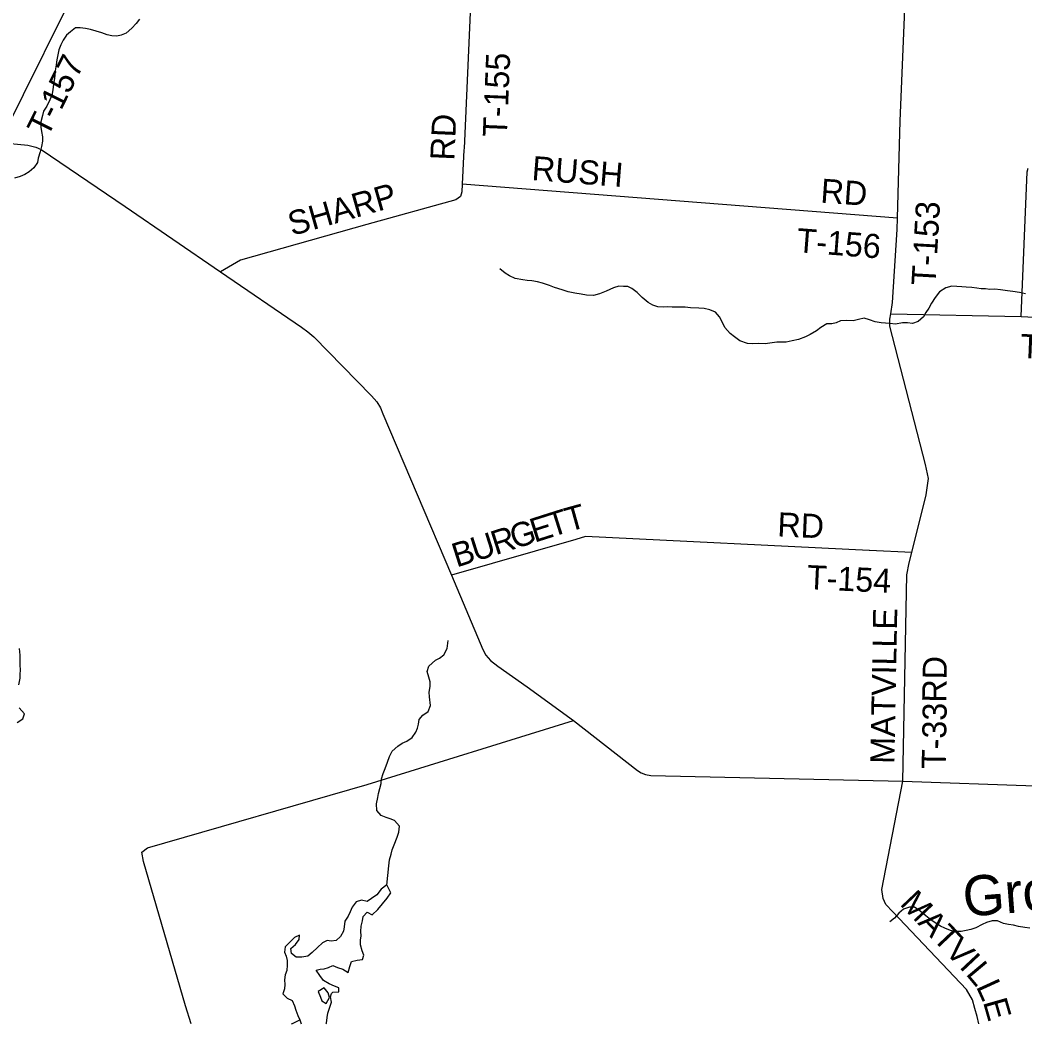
# Model space of a CAD drawing. Extents: x 114843 to 284848, y 317643 to 566895.
# Drawn here: x 166732 to 179255, y 317643 to 330149 of the extents above; entities that cross this region are included whole.
import ezdxf

# ---------------------------------------------------------------- set-up
doc = ezdxf.new("R2010")
doc.units = 0
for name, color, linetype in [('GM_X_County_Road', 7, 'Continuous'), ('GM_X_County_Road_Text', 7, 'Continuous'), ('GM_X_Major_River', 7, 'Continuous'), ('GM_X_Minor_Lake', 7, 'Continuous'), ('GM_X_Minor_River', 7, 'Continuous'), ('GM_X_Minor_River_Text', 7, 'Continuous'), ('GM_X_State_Route', 7, 'Continuous'), ('GM_X_Township_Road', 7, 'Continuous'), ('GM_X_Township_Road_Text', 7, 'Continuous')]:
    doc.layers.add(name, color=color, linetype=linetype)

msp = doc.modelspace()

# ---------------------------------------------------------------- linework, layer by layer
at = {"layer": 'GM_X_County_Road'}
msp.add_lwpolyline([(178683, 317643), (178662, 317734), (178631, 317837), (178601, 317945), (178528, 318073), (177609, 319040), (177524, 319129), (177490, 319207), (177473, 319317), (177732, 320667)], dxfattribs=at)
at = {"layer": 'GM_X_Major_River'}
for points in [[(166718, 321867), (166735, 321949), (166735, 321999), (166737, 322049), (166735, 322117), (166735, 322175), (166733, 322239), (166726, 322319)], [(166695, 321400), (166765, 321444), (166787, 321508), (166722, 321582)]]:
    msp.add_lwpolyline(points, dxfattribs=at)
at = {"layer": 'GM_X_Minor_Lake'}
for points in [[(171302, 319375), (171234, 319324), (171180, 319253), (171114, 319204), (171059, 319167)], [(171306, 319210), (171353, 319278), (171302, 319375)], [(171059, 319167), (170988, 319184), (170922, 319166), (170870, 319098), (170844, 319039), (170820, 318987), (170778, 318923), (170772, 318851), (170764, 318799), (170725, 318733), (170671, 318681), (170609, 318674), (170559, 318684), (170503, 318654), (170439, 318596), (170373, 318534), (170317, 318489), (170245, 318473), (170175, 318473), (170115, 318521), (170106, 318583), (170166, 318633), (170212, 318695), (170214, 318748), (170154, 318719), (170094, 318661), (170034, 318605), (170029, 318539), (170047, 318487), (170061, 318433), (170059, 318377), (170055, 318309), (170035, 318255), (170028, 318194), (170032, 318136), (170028, 318082), (170006, 318020), (170060, 317964), (170122, 317936), (170153, 317870), (170167, 317816), (170193, 317750), (170217, 317696), (170236, 317643)], [(171058, 319036), (171120, 319003), (171189, 319070), (171306, 319210)], [(170544, 317643), (170550, 317653), (170559, 317723), (170569, 317777), (170587, 317841), (170613, 317916), (170601, 317980), (170612, 318022), (170631, 318038), (170703, 318044), (170704, 318094), (170652, 318112), (170584, 318142), (170514, 318186), (170466, 318248), (170424, 318312), (170474, 318324), (170524, 318330), (170578, 318348), (170628, 318370), (170688, 318346), (170756, 318326), (170820, 318282), (170840, 318357), (170864, 318419), (170932, 318437), (171000, 318445), (171016, 318499), (170997, 318555), (170975, 318627), (170975, 318685), (170983, 318741), (170981, 318795), (170985, 318862), (170998, 318928), (171006, 318980), (171058, 319036)], [(170475, 317976), (170493, 317929), (170549, 317899), (170587, 317974), (170573, 318032), (170522, 318094), (170446, 318047)], [(170446, 318047), (170475, 317976)]]:
    msp.add_lwpolyline(points, dxfattribs=at)
at = {"layer": 'GM_X_Minor_River'}
for points in [[(168219, 330163), (168181, 330109), (168126, 330047), (168056, 329987), (167990, 329963), (167938, 329950), (167874, 329954), (167817, 329966), (167749, 329992), (167609, 330032), (167547, 330046), (167479, 330053), (167423, 330051), (167361, 330005), (167311, 329963), (167271, 329899), (167241, 329841), (167217, 329778), (167202, 329718), (167190, 329656), (167180, 329594), (167170, 329516), (167160, 329422), (167147, 329352), (167139, 329281), (167127, 329211), (167105, 329155), (167065, 329079), (167023, 329013), (167013, 328959), (166990, 328882), (166992, 328816), (166998, 328762), (167010, 328694), (167012, 328642), (166999, 328574), (166983, 328510), (166959, 328428), (166949, 328376), (166903, 328309), (166845, 328257), (166793, 328227), (166733, 328201), (166663, 328181)], [(175859, 326117), (175799, 326120), (175702, 326153), (175637, 326204), (175581, 326245), (175516, 326318), (175485, 326382), (175451, 326453), (175399, 326509), (175330, 326538), (175260, 326557), (175192, 326561), (175088, 326566), (175022, 326573), (174938, 326573), (174858, 326574), (174800, 326575), (174748, 326572), (174680, 326577), (174617, 326598), (174561, 326631), (174484, 326694), (174421, 326755), (174356, 326804), (174306, 326829), (174254, 326830), (174194, 326833), (174126, 326814), (174037, 326771), (173955, 326739), (173880, 326720), (173792, 326722), (173726, 326733), (173645, 326748), (173565, 326765), (173487, 326789), (173394, 326818), (173330, 326841), (173242, 326870), (173179, 326889), (173109, 326899), (173051, 326904), (172997, 326912), (172901, 326928), (172832, 326963), (172778, 326996), (172713, 327049)], [(179261, 326738), (179189, 326755), (179103, 326766), (179038, 326777), (178952, 326789), (178880, 326796), (178820, 326795), (178766, 326800), (178712, 326803), (178658, 326808), (178594, 326817), (178524, 326822), (178470, 326825), (178406, 326832), (178344, 326835), (178268, 326812), (178193, 326762), (178138, 326693), (178093, 326622), (178056, 326562), (178019, 326507), (177990, 326454), (177927, 326393), (177854, 326370), (177794, 326377), (177728, 326377), (177644, 326362), (177572, 326369), (177466, 326377), (177390, 326390), (177319, 326417), (177253, 326434), (177181, 326418), (177117, 326403), (177035, 326408), (176956, 326401), (176904, 326378), (176848, 326365), (176788, 326364), (176713, 326318), (176658, 326279), (176578, 326232), (176521, 326205), (176434, 326171), (176356, 326152), (176278, 326136), (176162, 326135), (176106, 326128), (176019, 326114), (175929, 326119), (175859, 326117)], [(171304, 319371), (171328, 319614), (171338, 319687), (171355, 319759), (171370, 319811), (171393, 319876), (171432, 319969), (171453, 320033), (171459, 320108), (171398, 320179), (171344, 320198), (171294, 320215), (171231, 320240), (171180, 320303), (171173, 320384), (171190, 320464), (171199, 320514), (171214, 320575), (171231, 320639), (171236, 320695), (171259, 320762), (171284, 320827), (171312, 320903), (171337, 320976), (171368, 321043), (171441, 321104), (171494, 321141), (171554, 321164), (171619, 321211), (171666, 321276), (171687, 321327), (171697, 321377), (171706, 321437), (171751, 321488), (171820, 321535), (171847, 321610), (171835, 321718), (171832, 321778), (171843, 321847), (171842, 321905), (171827, 321965), (171804, 322034), (171827, 322099), (171909, 322173), (171961, 322198), (172014, 322243), (172055, 322319), (172069, 322420)], [(179317, 318838), (179253, 318843), (179176, 318858), (179114, 318873), (179052, 318880), (178988, 318895), (178913, 318926), (178847, 318926), (178778, 318907), (178722, 318880), (178645, 318841), (178583, 318820), (178525, 318809), (178462, 318794), (178384, 318794), (178328, 318809), (178259, 318834), (178205, 318862), (178150, 318895), (178083, 318940), (178021, 318991), (177948, 319048), (177881, 319097), (177817, 319098), (177743, 319072), (177686, 319025), (177629, 318962), (177574, 318917)], [(170113, 317643), (170127, 317648), (170217, 317696)]]:
    msp.add_lwpolyline(points, dxfattribs=at)
at = {"layer": 'GM_X_State_Route'}
for points in [[(162442, 329040), (162588, 328991), (162717, 328967), (162870, 328955), (163068, 328939), (163254, 328922), (163432, 328905), (163588, 328892), (166485, 328625), (166827, 328590), (166928, 328568), (166997, 328539), (168042, 327828), (169230, 327013)], [(169230, 327013), (170240, 326324), (170320, 326265), (170395, 326204), (171112, 325469), (171179, 325392), (171223, 325317), (171255, 325243)], [(171255, 325243), (172108, 323234), (172499, 322309), (172537, 322236), (172596, 322172), (172685, 322099), (173053, 321844), (173629, 321425), (174426, 320802), (174474, 320772), (174528, 320749), (174593, 320740), (177732, 320667), (181033, 320552), (181132, 320540), (181218, 320522), (183615, 319883), (183667, 319871)]]:
    msp.add_lwpolyline(points, dxfattribs=at)
at = {"layer": 'GM_X_Township_Road'}
for p, q in [((172362, 330677), (172265, 328548)), ((177668, 327680), (172242, 328104)), ((177585, 326491), (179210, 326456)), ((179210, 326456), (184971, 326203)), ((177846, 323517), (177319, 323543))]:
    msp.add_line(p, q, dxfattribs=at)
for points in [[(166485, 328625), (166511, 328693), (167556, 330800)], [(177585, 326491), (177604, 326631), (177664, 327542), (177668, 327680), (177702, 328896), (177765, 330384), (177757, 330404), (177752, 330414), (177727, 330433)], [(172265, 328548), (172264, 328535), (172242, 328104), (172237, 328010), (172223, 327952), (172163, 327910), (171055, 327603), (169481, 327157), (169230, 327013)], [(179210, 326456), (179282, 328258), (179290, 328287), (179292, 328296), (179296, 328300)], [(177732, 320667), (177785, 323239), (177814, 323389), (177846, 323517), (178025, 324235), (178054, 324437), (178017, 324612), (177570, 326337), (177572, 326425), (177585, 326491)], [(177319, 323543), (177314, 323543), (173780, 323716), (173660, 323677), (172108, 323234)], [(168865, 317643), (168794, 317869), (168269, 319665), (168251, 319781), (168322, 319836), (171056, 320627), (173629, 321425)]]:
    msp.add_lwpolyline(points, dxfattribs=at)

# ---------------------------------------------------------------- texts
at = {"layer": 'GM_X_County_Road_Text'}
for s, rotation, p in [('M', 313.4303, (177687, 319133)), ('A', 313.4289, (177911, 318896)), ('T', 313.4277, (178093, 318705)), ('V', 313.4237, (178247, 318542)), ('I', 313.1768, (178428, 318350)), ('L', 310.0229, (178510, 318263)), ('L', 294.5123, (178642, 318110)), ('E', 285.9843, (178731, 317917))]:
    msp.add_text(s, height=300, rotation=rotation, dxfattribs=at).set_placement(p)
at = {"layer": 'GM_X_Minor_River_Text'}
msp.add_text('Grove', height=500, rotation=4.5296, dxfattribs=at).set_placement((178501, 318978))
at = {"layer": 'GM_X_Township_Road_Text'}
for s, rotation, p in [('T-157', 63.5963, (167075, 328677)), ('T-155', 87.6056, (172798, 328690)), ('RD', 87.4796, (172144, 328396)), ('RUSH', 355.4986, (173102, 328158)), ('SHARP', 15.8906, (170121, 327459)), ('RD', 355.9383, (176702, 327876)), ('T-153', 86.7742, (178140, 326838)), ('T-156', 355.6262, (176403, 327259)), ('T-146', 357.6068, (179194, 325940)), ('T', 15.5621, (173570, 323772)), ('E', 17.6373, (173144, 323637)), ('T', 17.5844, (173358, 323705)), ('RD', 357.4258, (176166, 323718)), ('G', 17.6419, (172893, 323557)), ('U', 17.6419, (172406, 323402)), ('R', 17.6367, (172658, 323482)), ('B', 17.6367, (172172, 323328)), ('T-154', 357.3178, (176535, 323061)), ('MATVILLE', 88.9338, (177629, 320881)), ('RD', 88.9302, (178274, 321644)), ('T-33', 88.9991, (178268, 320817))]:
    msp.add_text(s, height=300, rotation=rotation, dxfattribs=at).set_placement(p)

doc.saveas('drawing.dxf')
